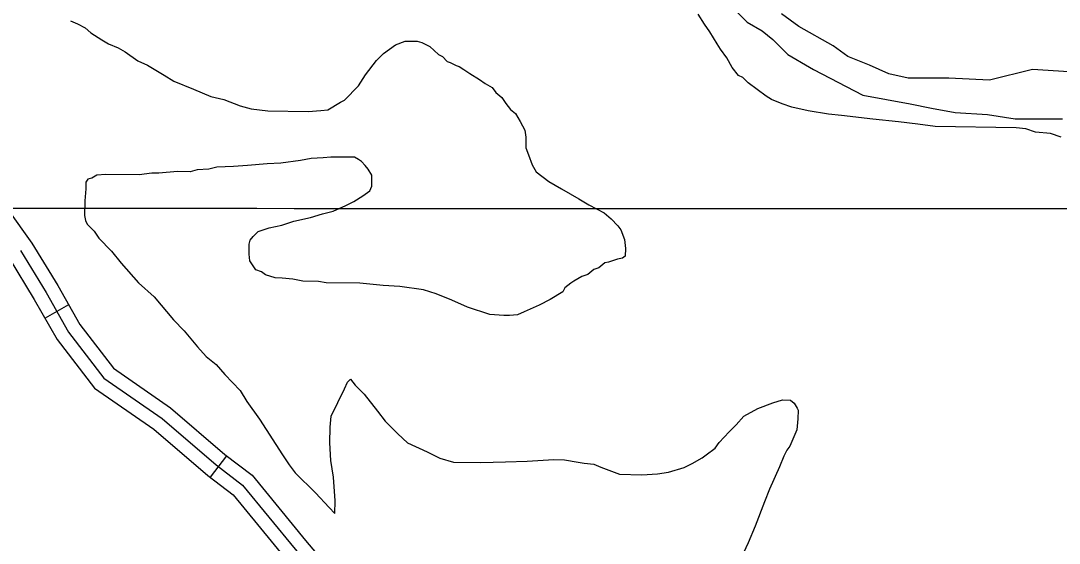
# Model space of a CAD drawing. Extents: x 3245246 to 3283090, y 806824 to 832173.
# Drawn here: x 3271820 to 3272967, y 823955 to 824532 of the extents above; entities that cross this region are included whole.
import ezdxf

# ---------------------------------------------------------------- set-up
doc = ezdxf.new("R2010")
doc.units = 0
for name, color, linetype in [('V-GRID-MAJR', 7, 'Continuous'), ('V-ROAD-CNTR', 7, 'Continuous'), ('V-SITE-VEGE', 7, 'Continuous'), ('V-TOPO-SHOR', 7, 'Continuous')]:
    doc.layers.add(name, color=color, linetype=linetype)

msp = doc.modelspace()

# ---------------------------------------------------------------- linework, layer by layer
at = {"layer": 'V-GRID-MAJR'}
msp.add_spline([(3249423.5, 824337.8), (3254658.5, 824333.6), (3259893.4, 824330.1), (3265128.4, 824327.5), (3270363.4, 824325.6), (3275598.4, 824324.4), (3280833.3, 824324.1)], degree=3, dxfattribs=at)
at = {"layer": 'V-ROAD-CNTR'}
for p, q in [((3271873.2, 824218.5), (3271847.2, 824203.7)), ((3272047.5, 824051.9), (3272029.3, 824028.1))]:
    msp.add_line(p, q, dxfattribs=at)
for points in [[(3271697.7, 824475.2), (3271832.6, 824286.7), (3271861.2, 824239.7), (3271885.6, 824196.8), (3271922.6, 824148.5), (3271985.6, 824104.9), (3272045.7, 824053.3), (3272075.8, 824030.3), (3272134.8, 823958.3), (3272312.9, 823747.9)], [(3271807.6, 824270.1), (3271835.3, 824224.4), (3271860.6, 824180.2), (3271901.7, 824126.5), (3271967.3, 824081.1), (3272026.8, 824030), (3272054.8, 824008.6), (3272111.8, 823939.1), (3272289.6, 823729), (3272370.9, 823624.6), (3272391.1, 823587.9), (3272424.3, 823535), (3272454.6, 823506.2), (3272498.2, 823487), (3272587.5, 823482.9), (3272618.1, 823496), (3272665.4, 823507.3), (3272708.7, 823512.9), (3272744.6, 823502.2), (3272790.3, 823448), (3272817.2, 823399.3), (3272828, 823342.2), (3272820.3, 823288.9), (3272821.9, 823221.9)], [(3271820.1, 824278.4), (3271848.2, 824232.1), (3271873.1, 824188.5), (3271912.2, 824137.5), (3271976.4, 824093), (3272036.2, 824041.7), (3272065.3, 824019.4), (3272123.3, 823948.7), (3272301.2, 823738.4), (3272383.4, 823632.9), (3272404.1, 823595.5), (3272436, 823544.6), (3272463, 823518.9), (3272501.7, 823501.8), (3272584.8, 823498), (3272613.3, 823510.3), (3272662.7, 823522.1), (3272709.9, 823528.2), (3272753.2, 823515.3), (3272802.7, 823456.5), (3272831.5, 823404.4), (3272843.2, 823342.5), (3272835.3, 823288), (3272836.8, 823226.3)]]:
    msp.add_lwpolyline(points, dxfattribs=at)
msp.add_spline([(3268555, 824466.2), (3268928.1, 824288.4), (3269383.1, 824061.9), (3269668.7, 823890.1), (3270076.6, 823640.1), (3270419.3, 823451), (3270842, 823197.9), (3271162.2, 823029.4), (3271548.3, 822792.5), (3271898.4, 822578.4), (3272236.9, 822400.3), (3272509.8, 822239.3), (3272743.9, 822091.3), (3273013.6, 821941.1), (3273341, 821721.2), (3273731.8, 821490.1), (3274189.2, 821175), (3274593.6, 820901.2), (3274916.7, 820684.3), (3275373.2, 820360), (3275676.6, 820161), (3275802.4, 820045.1), (3275896.2, 819928), (3275965.2, 819818.6), (3276015.1, 819699.5), (3276044.4, 819586.7), (3276100.5, 819413), (3276190.9, 819208.3), (3276292.5, 819051.8), (3276415.5, 818926.3), (3276568.2, 818833.9), (3276716.2, 818768.8), (3276924.8, 818729), (3277119.9, 818725), (3277260.8, 818758.2)], degree=3, dxfattribs=at)
at = {"layer": 'V-SITE-VEGE'}
for p, q in [((3272575.3, 824528.6), (3272568.4, 824539.4)), ((3271875.2, 824532.3), (3271882.8, 824528.9)), ((3271882.8, 824528.9), (3271891.4, 824524.5)), ((3271891.4, 824524.5), (3271897.8, 824519)), ((3272581.2, 824520.1), (3272575.3, 824528.6)), ((3271897.8, 824519), (3271909.7, 824511.2)), ((3271909.7, 824511.2), (3271917.2, 824506.8)), ((3272589.3, 824506.9), (3272581.2, 824520.1)), ((3271917.2, 824506.8), (3271928, 824502.3)), ((3271928, 824502.3), (3271935.5, 824497.8)), ((3272220.8, 824496), (3272234, 824505.6)), ((3272234, 824505.6), (3272244.9, 824509.8)), ((3272244.9, 824509.8), (3272257.9, 824509.6)), ((3272257.9, 824509.6), (3272263.3, 824508.4)), ((3272263.3, 824508.4), (3272271.9, 824504)), ((3272271.9, 824504), (3272281.6, 824495.2)), ((3272592.8, 824500.9), (3272589.3, 824506.9)), ((3272599.8, 824491.3), (3272592.8, 824500.9)), ((3271935.5, 824497.8), (3271949.5, 824487.9)), ((3271949.5, 824487.9), (3271960.3, 824483.4)), ((3272201, 824472.4), (3272213.1, 824488.5)), ((3272213.1, 824488.5), (3272220.8, 824496)), ((3272281.6, 824495.2), (3272285.9, 824492.9)), ((3272285.9, 824492.9), (3272291.2, 824487.4)), ((3272291.2, 824487.4), (3272294.5, 824486.3)), ((3272605.6, 824480.5), (3272599.8, 824491.3)), ((3271960.3, 824483.4), (3271978.6, 824472.3)), ((3272294.5, 824486.3), (3272300.9, 824483)), ((3272300.9, 824483), (3272304.2, 824481.8)), ((3272304.2, 824481.8), (3272309.5, 824478.5)), ((3272309.5, 824478.5), (3272316, 824474.1)), ((3272612.7, 824472), (3272605.6, 824480.5)), ((3271978.6, 824472.3), (3271989.3, 824465.6)), ((3271989.3, 824465.6), (3272010.9, 824456.6)), ((3272193.2, 824460.6), (3272201, 824472.4)), ((3272316, 824474.1), (3272326.7, 824467.4)), ((3272326.7, 824467.4), (3272333.2, 824463)), ((3272617.4, 824469.6), (3272612.7, 824472)), ((3272623.3, 824463.6), (3272617.4, 824469.6)), ((3272010.9, 824456.6), (3272030.3, 824448.8)), ((3272177.8, 824444.5), (3272193.2, 824460.6)), ((3272333.2, 824463), (3272340.7, 824458.5)), ((3272340.7, 824458.5), (3272345, 824453.1)), ((3272345, 824453.1), (3272351.4, 824447.5)), ((3272643.3, 824449), (3272623.3, 824463.6)), ((3272030.3, 824448.8), (3272044.4, 824445.3)), ((3272044.4, 824445.3), (3272062.7, 824438.5)), ((3272159.2, 824433.9), (3272173.4, 824442.4)), ((3272173.4, 824442.4), (3272177.8, 824444.5)), ((3272351.4, 824447.5), (3272355.7, 824441)), ((3272649.2, 824445.3), (3272643.3, 824449)), ((3272661.1, 824440.4), (3272649.2, 824445.3)), ((3272062.7, 824438.5), (3272074.6, 824435.1)), ((3272074.6, 824435.1), (3272093, 824432.7)), ((3272093, 824432.7), (3272137.5, 824432.1)), ((3272137.5, 824432.1), (3272151.6, 824433)), ((3272151.6, 824433), (3272159.2, 824433.9)), ((3272355.7, 824441), (3272361, 824434.4)), ((3272361, 824434.4), (3272366.4, 824430)), ((3272366.4, 824430), (3272371.7, 824421.2)), ((3272671.7, 824436.7), (3272661.1, 824440.4)), ((3272689.6, 824432.9), (3272671.7, 824436.7)), ((3272712.1, 824429), (3272689.6, 824432.9)), ((3272371.7, 824421.2), (3272377, 824411.4)), ((3272726.4, 824427.6), (3272712.1, 824429)), ((3272760.9, 824423.5), (3272726.4, 824427.6)), ((3272789.5, 824420.7), (3272760.9, 824423.5)), ((3272810.9, 824418.1), (3272789.5, 824420.7)), ((3272377, 824411.4), (3272377.9, 824403.8)), ((3272829.9, 824415.4), (3272810.9, 824418.1)), ((3272919.2, 824414.2), (3272829.9, 824415.4)), ((3272929.9, 824412.8), (3272919.2, 824414.2)), ((3272940.6, 824409.1), (3272929.9, 824412.8)), ((3272957.2, 824407.7), (3272940.6, 824409.1)), ((3272969.1, 824403.9), (3272957.2, 824407.7)), ((3272377.9, 824403.8), (3272377.8, 824391.8)), ((3272377.8, 824391.8), (3272380.9, 824384.2)), ((3272380.9, 824384.2), (3272385.1, 824373.3)), ((3272070.5, 824372.3), (3272055.3, 824371.4)), ((3272092.2, 824374.1), (3272070.5, 824372.3)), ((3272107.4, 824375), (3272092.2, 824374.1)), ((3272129.1, 824378), (3272107.4, 824375)), ((3272141.1, 824380), (3272129.1, 824378)), ((3272154.1, 824380.9), (3272141.1, 824380)), ((3272162.8, 824381.8), (3272154.1, 824380.9)), ((3272188.8, 824381.5), (3272162.8, 824381.8)), ((3272193.2, 824379.2), (3272188.8, 824381.5)), ((3272196.4, 824377), (3272193.2, 824379.2)), ((3272200.7, 824372.6), (3272196.4, 824377)), ((3272203.9, 824368.2), (3272200.7, 824372.6)), ((3272385.1, 824373.3), (3272389.3, 824365.6)), ((3271904.3, 824361.6), (3271898.9, 824358.4)), ((3271914.1, 824362.5), (3271904.3, 824361.6)), ((3271951, 824362), (3271914.1, 824362.5)), ((3271965.1, 824364), (3271951, 824362)), ((3271972.7, 824363.9), (3271965.1, 824364)), ((3271993.3, 824365.7), (3271972.7, 824363.9)), ((3272007.4, 824365.5), (3271993.3, 824365.7)), ((3272015.1, 824367.6), (3272007.4, 824365.5)), ((3272028.1, 824368.5), (3272015.1, 824367.6)), ((3272036.8, 824370.6), (3272028.1, 824368.5)), ((3272055.3, 824371.4), (3272036.8, 824370.6)), ((3272208.1, 824361.7), (3272203.9, 824368.2)), ((3272207.9, 824349.7), (3272208.1, 824361.7)), ((3272389.3, 824365.6), (3272403.3, 824354.6)), ((3271892.3, 824354.1), (3271892.2, 824346.5)), ((3271894.5, 824357.4), (3271892.3, 824354.1)), ((3271898.9, 824358.4), (3271894.5, 824357.4)), ((3272205.7, 824344.3), (3272207.9, 824349.7)), ((3272403.3, 824354.6), (3272417.3, 824346.8)), ((3271892.2, 824346.5), (3271890.9, 824333.5)), ((3272188.2, 824332.6), (3272198, 824339)), ((3272198, 824339), (3272205.7, 824344.3)), ((3272417.3, 824346.8), (3272436.6, 824335.7)), ((3271890.9, 824333.5), (3271890.7, 824317.3)), ((3272165.2, 824322.1), (3272179.4, 824328.4)), ((3272179.4, 824328.4), (3272188.2, 824332.6)), ((3272436.6, 824335.7), (3272447.4, 824329)), ((3272447.4, 824329), (3272464.6, 824320.1)), ((3271890.7, 824317.3), (3271891.7, 824311.8)), ((3272140.2, 824314.9), (3272153.3, 824319)), ((3272153.3, 824319), (3272165.2, 824322.1)), ((3272464.6, 824320.1), (3272472.1, 824313.5)), ((3271891.7, 824311.8), (3271893.8, 824307.5)), ((3271893.8, 824307.5), (3271901.3, 824299.8)), ((3272087.9, 824301.5), (3272094.5, 824303.6)), ((3272094.5, 824303.6), (3272108.6, 824306.6)), ((3272108.6, 824306.6), (3272121.7, 824310.8)), ((3272121.7, 824310.8), (3272140.2, 824314.9)), ((3272472.1, 824313.5), (3272479.6, 824305.8)), ((3272479.6, 824305.8), (3272482.8, 824301.4)), ((3271901.3, 824299.8), (3271906.6, 824292.1)), ((3271906.6, 824292.1), (3271920.5, 824277.8)), ((3272073.7, 824289.8), (3272077, 824294.1)), ((3272077, 824294.1), (3272082.5, 824299.4)), ((3272082.5, 824299.4), (3272087.9, 824301.5)), ((3272482.8, 824301.4), (3272487, 824290.5)), ((3272072.4, 824274.6), (3272072.5, 824285.4)), ((3272072.5, 824285.4), (3272073.7, 824289.8)), ((3272487, 824290.5), (3272488, 824280.7)), ((3272488, 824280.7), (3272487.8, 824272.1)), ((3271920.5, 824277.8), (3271931.2, 824264.6)), ((3272073.3, 824267), (3272072.4, 824274.6)), ((3272484.6, 824269.9), (3272479.1, 824268.9)), ((3272487.8, 824272.1), (3272484.6, 824269.9)), ((3271931.2, 824264.6), (3271950.4, 824242.7)), ((3272079.7, 824257.1), (3272073.3, 824267)), ((3272458.4, 824259.4), (3272452.9, 824257.4)), ((3272465, 824264.8), (3272458.4, 824259.4)), ((3272469.3, 824265.8), (3272465, 824264.8)), ((3272479.1, 824268.9), (3272469.3, 824265.8)), ((3272086.2, 824254.9), (3272079.7, 824257.1)), ((3272090.5, 824251.6), (3272086.2, 824254.9)), ((3272101.3, 824248.2), (3272090.5, 824251.6)), ((3272108.9, 824248), (3272101.3, 824248.2)), ((3272120.8, 824246.8), (3272108.9, 824248)), ((3272131.6, 824244.5), (3272120.8, 824246.8)), ((3272439.8, 824249.9), (3272431, 824244.6)), ((3272446.3, 824252), (3272439.8, 824249.9)), ((3272452.9, 824257.4), (3272446.3, 824252)), ((3271950.4, 824242.7), (3271967.5, 824227.2)), ((3272149, 824244.2), (3272131.6, 824244.5)), ((3272157.6, 824243), (3272149, 824244.2)), ((3272194.5, 824242.5), (3272157.6, 824243)), ((3272220.5, 824240), (3272194.5, 824242.5)), ((3272238.9, 824238.6), (3272220.5, 824240)), ((3272264.9, 824235), (3272238.9, 824238.6)), ((3272279, 824230.5), (3272264.9, 824235)), ((3272421.2, 824237.2), (3272418.9, 824232.9)), ((3272427.8, 824242.5), (3272421.2, 824237.2)), ((3272431, 824244.6), (3272427.8, 824242.5)), ((3271967.5, 824227.2), (3271988.9, 824202)), ((3272296.2, 824223.7), (3272279, 824230.5)), ((3272313.5, 824215.9), (3272296.2, 824223.7)), ((3272404.7, 824224.4), (3272392.7, 824218.1)), ((3272418.9, 824232.9), (3272404.7, 824224.4)), ((3272338.3, 824208), (3272313.5, 824215.9)), ((3272392.7, 824218.1), (3272376.3, 824210.7)), ((3271988.9, 824202), (3272000.7, 824189.9)), ((3272353.5, 824206.7), (3272338.3, 824208)), ((3272360, 824206.6), (3272353.5, 824206.7)), ((3272368.7, 824207.5), (3272360, 824206.6)), ((3272376.3, 824210.7), (3272368.7, 824207.5)), ((3272000.7, 824189.9), (3272015.6, 824172.3)), ((3272015.6, 824172.3), (3272025.2, 824161.3)), ((3272025.2, 824161.3), (3272035.9, 824152.5)), ((3272035.9, 824152.5), (3272045.5, 824141.5)), ((3272045.5, 824141.5), (3272062.7, 824123.9)), ((3272177.7, 824125.6), (3272181, 824133.1)), ((3272181, 824133.1), (3272184.3, 824136.3)), ((3272184.3, 824136.3), (3272189.7, 824129.8)), ((3272062.7, 824123.9), (3272070.1, 824111.9)), ((3272163.2, 824095.4), (3272177.7, 824125.6)), ((3272189.7, 824129.8), (3272199.3, 824119.9)), ((3272070.1, 824111.9), (3272083.9, 824092.2)), ((3272199.3, 824119.9), (3272214.2, 824101.2)), ((3272634.1, 824104), (3272650.5, 824110.3)), ((3272650.5, 824110.3), (3272661.4, 824113.4)), ((3272661.4, 824113.4), (3272670.1, 824113.3)), ((3272670.1, 824113.3), (3272674.3, 824110)), ((3272674.3, 824110), (3272677.5, 824104.5)), ((3272214.2, 824101.2), (3272222.8, 824090.2)), ((3272618.8, 824095.6), (3272634.1, 824104)), ((3272677.5, 824104.5), (3272678.6, 824102.3)), ((3272678.6, 824102.3), (3272678.4, 824092.6)), ((3272083.9, 824092.2), (3272109.4, 824052.8)), ((3272161.9, 824083.5), (3272163.2, 824095.4)), ((3272222.8, 824090.2), (3272236.7, 824075.9)), ((3272602.3, 824078.4), (3272610, 824085.9)), ((3272610, 824085.9), (3272618.8, 824095.6)), ((3272678.4, 824092.6), (3272677.2, 824080.6)), ((3272161.7, 824066.1), (3272161.9, 824083.5)), ((3272236.7, 824075.9), (3272247.4, 824066)), ((3272591.3, 824066.6), (3272602.3, 824078.4)), ((3272677.2, 824080.6), (3272669.3, 824062.3)), ((3272162.5, 824046.6), (3272161.7, 824066.1)), ((3272247.4, 824066), (3272268.9, 824056)), ((3272586.9, 824060.2), (3272591.3, 824066.6)), ((3272109.4, 824052.8), (3272116.8, 824041.8)), ((3272268.9, 824056), (3272282.9, 824049.3)), ((3272572.6, 824049.6), (3272577, 824052.7)), ((3272577, 824052.7), (3272586.9, 824060.2)), ((3272662.7, 824051.5), (3272658.2, 824039.7)), ((3272666, 824058), (3272662.7, 824051.5)), ((3272669.3, 824062.3), (3272666, 824058)), ((3272116.8, 824041.8), (3272123.2, 824033)), ((3272165.5, 824028.1), (3272162.5, 824046.6)), ((3272282.9, 824049.3), (3272298.1, 824044.7)), ((3272298.1, 824044.7), (3272328.4, 824044.3)), ((3272328.4, 824044.3), (3272355.6, 824045)), ((3272355.6, 824045), (3272379.4, 824045.7)), ((3272379.4, 824045.7), (3272408.8, 824047.5)), ((3272408.8, 824047.5), (3272420.7, 824047.3)), ((3272420.7, 824047.3), (3272435.8, 824044.9)), ((3272435.8, 824044.9), (3272442.3, 824043.8)), ((3272442.3, 824043.8), (3272453.2, 824042.5)), ((3272453.2, 824042.5), (3272460.7, 824039.2)), ((3272552.9, 824039), (3272561.7, 824043.2)), ((3272561.7, 824043.2), (3272572.6, 824049.6)), ((3272123.2, 824033), (3272145.7, 824011)), ((3272460.7, 824039.2), (3272481.2, 824031.3)), ((3272481.2, 824031.3), (3272506.2, 824030.9)), ((3272506.2, 824030.9), (3272523.5, 824031.8)), ((3272523.5, 824031.8), (3272535.5, 824033.8)), ((3272535.5, 824033.8), (3272552.9, 824039)), ((3272658.2, 824039.7), (3272647, 824014.9)), ((3272167.3, 824002), (3272165.5, 824028.1)), ((3272145.7, 824011), (3272160.7, 823994.5)), ((3272647, 824014.9), (3272641.4, 824000.9)), ((3272160.7, 823994.5), (3272167.1, 823987.9)), ((3272167.1, 823987.9), (3272167.3, 824002)), ((3272641.4, 824000.9), (3272631.2, 823973.9)), ((3272631.2, 823973.9), (3272623.4, 823955.5)), ((3272623.4, 823955.5), (3272615.5, 823938.3))]:
    msp.add_line(p, q, dxfattribs=at)
at = {"layer": 'V-TOPO-SHOR'}
for points in [[(3272605.8, 824547.2), (3272622.4, 824530.6), (3272638.9, 824521.2), (3272650.8, 824511.7), (3272667.3, 824495.1), (3272691, 824480.9), (3272695.7, 824478.5), (3272750.2, 824450.1), (3272802.3, 824440.6), (3272826, 824435.8), (3272852, 824431.1), (3272887.5, 824428.7), (3272918.3, 824424), (3272942, 824424), (3272970.4, 824423.9)], [(3272977.5, 824476), (3272937.3, 824478.4), (3272889.9, 824466.6), (3272844.9, 824469), (3272799.9, 824469), (3272778.6, 824473.8), (3272757.3, 824483.2), (3272733.6, 824492.7), (3272717.1, 824504.6), (3272679.2, 824525.9), (3272660.3, 824540.1)]]:
    msp.add_lwpolyline(points, dxfattribs=at)

doc.saveas('drawing.dxf')
